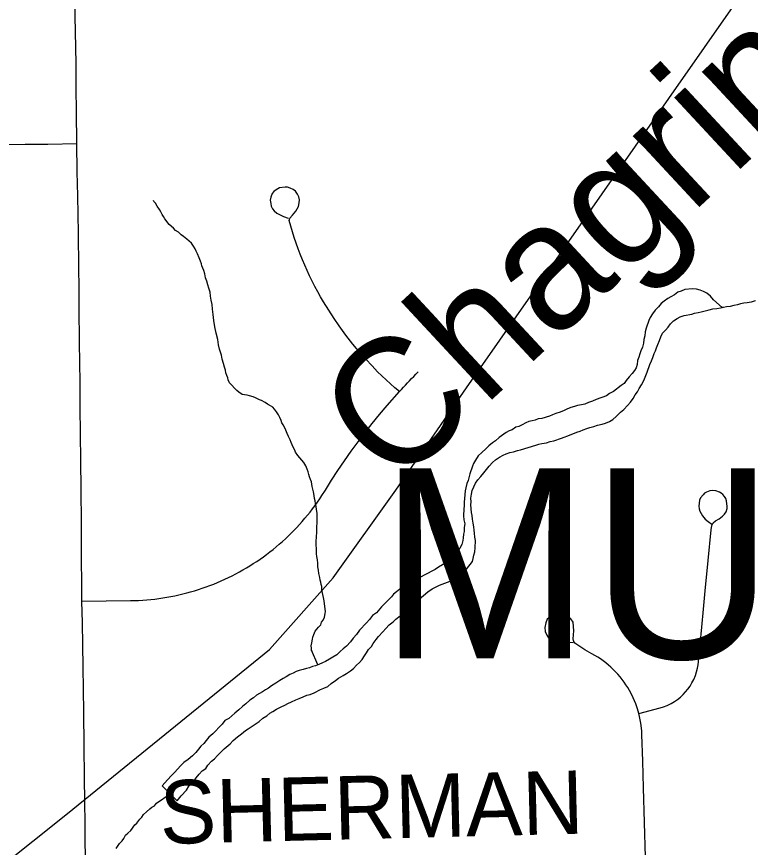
# Model space of a CAD drawing. Extents: x 103424 to 290657, y 38711 to 110967.
# Drawn here: x 133964 to 137459, y 84863 to 88820 of the extents above; entities that cross this region are included whole.
import ezdxf

# ---------------------------------------------------------------- set-up
doc = ezdxf.new("R2010")
doc.units = 0
for name, color, linetype in [('GM_X_County_Road', 7, 'Continuous'), ('GM_X_Major_River', 7, 'Continuous'), ('GM_X_Major_River_Text', 7, 'Continuous'), ('GM_X_Minor_River', 7, 'Continuous'), ('GM_X_Rail_Line', 7, 'Continuous'), ('GM_X_Township_Road', 7, 'Continuous'), ('GM_X_Township_Road_Text', 7, 'Continuous'), ('GM_X_Township_Text', 7, 'Continuous')]:
    doc.layers.add(name, color=color, linetype=linetype)

msp = doc.modelspace()

# ---------------------------------------------------------------- linework, layer by layer
at = {"layer": 'GM_X_County_Road'}
msp.add_lwpolyline([(134291.7, 84737.5), (134290.2, 84974.8), (134289.1, 85083.2), (134288, 85191.6), (134286.1, 85348.3), (134284.1, 85505), (134283.1, 85615.5), (134281.2, 85721.7), (134279.4, 85828), (134277.4, 85931.4), (134275.5, 86034.8), (134273.9, 86317.7), (134272.9, 86405), (134271.2, 86570.1), (134269.9, 86703), (134268.5, 86835.9), (134267.4, 86956.2), (134266.3, 87076.5), (134265.3, 87171.7), (134264.2, 87266.8), (134262.8, 87431.9), (134262, 87527.5), (134261.2, 87623.2), (134258.7, 87788.2), (134257.4, 87877.3), (134256, 87966.4), (134253.3, 88080.9), (134251, 88215.6), (134249, 88366.6), (134248.4, 88481.4), (134247.7, 88596.1), (134244.7, 88747.3), (134241.7, 88898.5)], dxfattribs=at)
at = {"layer": 'GM_X_Major_River'}
for p, q in [((134658.3, 85156), (134695.6, 85118.3)), ((134695.6, 85118.3), (134729.1, 85084.4))]:
    msp.add_line(p, q, dxfattribs=at)
for points in [[(137325.4, 87433.6), (137283.5, 87471.5), (137269.7, 87487.9), (137251.9, 87502.3), (137235.9, 87510.7), (137220, 87517.1), (137202, 87521.4), (137183.9, 87523.8), (137147.6, 87520.4), (137129.4, 87512.7), (137113.2, 87506.9), (137096.9, 87495.1), (137080.6, 87485.3), (137066.4, 87477.5), (137048, 87463.8), (137033.7, 87453.9), (137021.3, 87438), (137005, 87422.2), (136992.5, 87404.3), (136982.1, 87386.3), (136975.8, 87372.3), (136963.1, 87336.2), (136958.7, 87318.1), (136956.3, 87300), (136952, 87282), (136949.6, 87263.8), (136945.2, 87245.8), (136936.8, 87227.8), (136932.6, 87213.7), (136928.2, 87197.7), (136921.9, 87181.6), (136919.5, 87163.5), (136915.2, 87147.5), (136906.9, 87133.5), (136896.6, 87119.6), (136882.2, 87103.7), (136867.7, 87085.8), (136857.4, 87071.9), (136843.2, 87062.1), (136806.4, 87034.5), (136788.1, 87024.8), (136773.8, 87012.9), (136725.2, 86995.7), (136707, 86987.9), (136688.8, 86982.2), (136670.5, 86974.5), (136654.3, 86970.8), (136636.2, 86967.1), (136622, 86963.3), (136603.8, 86957.6), (136585.6, 86949.8), (136571.4, 86944), (136553.1, 86936.3), (136532.9, 86928.6), (136516.7, 86922.9), (136502.5, 86917.1), (136466, 86905.6), (136447.9, 86904), (136433.7, 86898.2), (136419.6, 86894.4), (136403.4, 86890.7), (136389.2, 86884.9), (136372.9, 86875.1), (136356.7, 86867.3), (136342.5, 86863.6), (136324.2, 86851.8), (136310, 86846), (136295.8, 86838.2), (136263.2, 86814.6), (136244.8, 86798.8), (136230.5, 86789), (136214.1, 86775.2), (136199.8, 86761.3), (136179.3, 86743.5), (136162.9, 86727.7), (136150.5, 86707.8), (136140.1, 86691.8), (136135.8, 86677.8), (136123.1, 86641.7), (136114.4, 86609.6), (136108.1, 86595.6), (136103.7, 86575.5), (136101.4, 86561.4), (136096.7, 86525.2)], [(137483.3, 87465.8), (137476.4, 87463.9), (137462.2, 87460.1), (137444.1, 87456.4), (137427.9, 87454.7), (137411.8, 87451), (137397.6, 87447.2), (137379.5, 87443.5), (137363.3, 87439.8), (137345.2, 87438.1), (137331, 87434.3), (137325.4, 87433.6)], [(136148.5, 86290.2), (136149.1, 86324.5), (136147.4, 86340.7), (136145.8, 86358.8), (136144, 86373), (136142.3, 86389.2), (136138.7, 86407.4), (136135, 86425.6), (136133.3, 86443.8), (136131.6, 86458), (136128.3, 86494.3), (136128.5, 86508.5), (136126.9, 86526.6), (136131.3, 86544.7), (136133.6, 86562.8), (136142, 86580.8), (136150.4, 86596.8), (136160.7, 86612.8), (136175.1, 86628.6), (136189.5, 86646.5), (136201.9, 86662.4), (136214.3, 86678.3), (136230.7, 86696.2), (136245, 86708), (136263.4, 86721.8), (136281.7, 86731.5), (136295.9, 86737.3), (136314.1, 86743), (136330.2, 86746.8), (136350.5, 86752.5), (136364.6, 86756.2), (136437.5, 86779.1), (136451.6, 86782.9), (136465.8, 86786.6), (136488, 86790.3), (136506.2, 86796), (136522.3, 86799.7), (136558.8, 86811.1), (136572.9, 86816.9), (136589.1, 86822.7), (136631.7, 86840.1), (136647.9, 86845.8), (136662.1, 86851.6), (136680.3, 86857.3), (136694.5, 86863.1), (136712.7, 86866.8), (136730.9, 86874.5), (136753.1, 86878.1), (136769.3, 86883.9), (136787.6, 86891.6), (136803.9, 86901.4), (136820.2, 86915.2), (136840.7, 86935), (136857.1, 86948.8), (136873.5, 86966.7), (136887.9, 86982.6), (136900.3, 87000.5), (136910.7, 87018.5), (136921, 87032.4), (136929.4, 87048.4), (136939.8, 87066.3), (136948.1, 87080.3), (136954.4, 87094.3), (136967.1, 87126.3), (136979.8, 87162.4), (136988.2, 87180.4), (136994.6, 87196.4), (137001, 87214.5), (137007.3, 87228.5), (137011.6, 87242.5), (137017.9, 87258.5), (137026.3, 87276.5), (137032.7, 87294.6), (137041.1, 87312.6), (137055.4, 87326.4), (137067.7, 87340.3), (137078.1, 87356.3), (137092.4, 87370.1), (137110.8, 87381.9), (137125, 87389.7), (137143.2, 87395.4), (137179.6, 87402.8), (137193.7, 87406.6), (137209.9, 87410.3), (137224, 87414.1), (137244.2, 87417.8), (137262.4, 87423.5), (137280.6, 87427.2), (137298.7, 87428.8), (137316.9, 87432.5), (137325.4, 87433.6)], [(136096.7, 86525.2), (136096.3, 86507), (136096, 86488.9), (136093.7, 86474.8), (136093.1, 86442.5), (136094.7, 86422.3), (136098.4, 86404.1), (136096, 86386), (136095.7, 86367.8), (136093.4, 86353.8), (136091.1, 86337.7), (136088.8, 86323.6), (136084.4, 86305.5), (136076, 86287.5), (136067.7, 86273.6), (136053.3, 86255.7), (136040.9, 86241.8), (136024.6, 86230), (136008.4, 86220.2), (135992, 86208.4), (135973.7, 86196.6), (135957.4, 86186.8), (135939.1, 86177.1), (135924.9, 86169.3), (135904.6, 86159.6), (135876.1, 86144), (135857.9, 86136.2), (135837.6, 86126.5), (135819.3, 86116.8), (135803, 86103), (135788.7, 86093.1), (135774.3, 86079.3), (135760.1, 86069.5), (135749.8, 86055.5), (135719, 86025.8), (135702.6, 86008), (135677.9, 85980.2), (135659.5, 85966.4), (135645.1, 85948.5), (135630.7, 85932.7), (135597.9, 85897), (135583.4, 85877.1), (135567, 85859.2), (135554.6, 85841.3), (135536.1, 85821.5), (135519.7, 85807.6), (135505.4, 85795.8), (135489, 85780), (135470.7, 85768.2), (135454.4, 85758.4), (135436.1, 85748.7), (135421.9, 85740.9), (135403.6, 85733.1), (135387.4, 85727.4), (135373.3, 85723.6), (135359.1, 85717.8), (135344.9, 85714), (135328.8, 85710.3), (135310.6, 85704.6), (135296.4, 85700.8), (135282.2, 85693), (135265.9, 85685.3), (135247.7, 85675.5), (135233.4, 85667.7), (135217.2, 85657.9), (135198.8, 85644.1), (135178.5, 85632.4), (135164.1, 85620.6), (135149.9, 85612.8), (135135.6, 85602.9), (135121.4, 85595.1), (135107.2, 85587.3), (135092.9, 85575.5), (135074.5, 85563.7), (135056.1, 85545.9), (135039.8, 85534.1), (135023.4, 85518.3), (135003, 85502.5), (134988.6, 85488.7), (134974.3, 85476.8), (134956, 85467.1), (134943.6, 85449.1), (134927.2, 85433.3), (134912.8, 85417.4), (134898.5, 85403.6), (134880.1, 85387.8), (134867.7, 85371.9), (134855.4, 85358), (134841, 85344.1), (134830.7, 85330.2), (134818.3, 85314.3), (134801.9, 85298.5), (134781.5, 85280.7), (134761.1, 85266.9), (134744.7, 85251.1), (134732.4, 85237.2), (134715.9, 85219.4), (134701.6, 85205.5), (134683.1, 85183.7), (134670.7, 85169.8), (134658.3, 85156)], [(134729.1, 85084.4), (134748, 85107.8), (134772.7, 85135.6), (134785.1, 85153.5), (134795.4, 85167.5), (134809.7, 85179.3), (134820, 85193.2), (134834.5, 85211.1), (134848.8, 85227), (134865.1, 85238.8), (134875.5, 85254.7), (134892, 85272.6), (134906.3, 85284.4), (134920.6, 85300.3), (134953.4, 85332), (134982.1, 85355.6), (134996.4, 85371.5), (135016.9, 85389.3), (135035.3, 85403.1), (135053.7, 85418.9), (135067.9, 85426.7), (135082.2, 85436.5), (135104.6, 85452.2), (135118.9, 85462), (135137.3, 85477.8), (135155.6, 85489.6), (135169.9, 85501.4), (135184.1, 85509.2), (135202.5, 85521), (135224.8, 85532.7), (135241, 85540.5), (135255.3, 85548.3), (135273.5, 85556), (135293.8, 85565.7), (135310, 85571.5), (135328.3, 85579.2), (135346.5, 85586.9), (135362.7, 85590.7), (135380.9, 85598.4), (135411.4, 85614), (135427.6, 85621.7), (135445.9, 85629.5), (135462.2, 85643.3), (135482.6, 85657), (135496.9, 85668.9), (135519.3, 85680.6), (135535.5, 85690.3), (135553.9, 85704.1), (135568.2, 85713.9), (135582.6, 85729.8), (135596.9, 85743.7), (135609.3, 85757.6), (135621.7, 85775.5), (135630, 85789.4), (135640.3, 85805.4), (135654.7, 85819.3), (135663, 85833.2), (135677.5, 85853.1), (135687.8, 85867.1), (135708.3, 85888.9), (135722.7, 85904.7), (135739.1, 85922.6), (135757.5, 85936.4), (135769.8, 85950.3), (135790.3, 85966), (135804.6, 85979.9), (135818.9, 85991.7), (135841.4, 86011.5), (135874.1, 86039.1), (135902.8, 86062.8), (135923.2, 86080.6), (135943.6, 86094.3), (135961.9, 86104), (135978.1, 86111.8), (136028.8, 86131), (136045, 86138.8), (136063.2, 86146.6), (136081.6, 86160.3), (136106.3, 86188.1), (136135.1, 86223.9), (136139.4, 86237.9), (136141.7, 86254), (136146.1, 86270.1), (136148.5, 86290.2)], [(134474.4, 84904.3), (134482.1, 84920.6), (134494.1, 84931), (134508, 84943.3), (134527.7, 84969.9), (134537.6, 84978.2), (134551.4, 84996.6), (134561.3, 85006.9), (134569.2, 85019.2), (134583.1, 85031.5), (134599, 85046), (134608.9, 85054.2), (134620.9, 85060.5), (134630.8, 85072.8), (134695.6, 85118.3)], [(134438.9, 84857.2), (134444.8, 84867.4), (134454.6, 84881.8), (134466.5, 84894.1), (134474.4, 84904.3)]]:
    msp.add_lwpolyline(points, dxfattribs=at)
at = {"layer": 'GM_X_Minor_River'}
for points in [[(134961.2, 87123.2), (134959, 87135.3), (134954.7, 87149.3), (134950.4, 87167.4), (134943.9, 87187.5), (134939.6, 87207.6), (134931, 87235.8), (134926.6, 87255.9), (134922.1, 87282.1), (134915.5, 87312.2), (134908.9, 87342.4), (134904.3, 87372.7), (134899.8, 87400.9), (134897.3, 87427.1), (134894.9, 87449.3), (134890.5, 87469.4), (134888.1, 87487.5), (134885.7, 87507.7), (134879.4, 87525.8), (134875, 87541.8), (134870.7, 87559.9), (134864.3, 87576), (134860, 87594.1), (134855.7, 87610.2), (134851.4, 87622.2), (134847.2, 87632.2), (134845, 87642.3), (134840.7, 87654.3), (134834.4, 87670.4), (134826, 87690.5), (134819.7, 87702.5), (134815.4, 87714.5), (134807.2, 87726.5), (134796.8, 87740.4), (134786.6, 87750.3), (134774.3, 87760.2), (134759.9, 87772.1), (134747.7, 87779.9), (134735.3, 87793.9), (134721.1, 87801.7), (134710.8, 87811.6), (134690.3, 87829.4), (134669.6, 87857.3), (134663.4, 87867.3), (134657.2, 87877.3), (134650.9, 87889.3), (134644.6, 87901.3), (134634.2, 87917.3), (134625.9, 87931.3), (134617.7, 87939.2), (134615.6, 87943.2)], [(135399.5, 85731.7), (135368.3, 85801.2), (135368.4, 85799.2), (135368.2, 85811.3), (135367.9, 85823.4), (135369.7, 85837.6), (135373.5, 85853.8), (135375.3, 85863.9), (135379.1, 85876.1), (135386.9, 85892.4), (135402.7, 85910.9), (135412.6, 85923.2), (135416.4, 85935.4), (135424.3, 85945.6), (135430.1, 85959.9), (135433.8, 85976.1), (135435.7, 85986.2), (135431, 86022.5), (135428.7, 86036.6), (135426.4, 86052.7), (135422.1, 86066.8), (135419.8, 86080.9), (135417.6, 86093), (135417.4, 86105.1), (135415.2, 86115.2), (135413, 86125.2), (135410.8, 86135.3), (135408.5, 86147.4), (135404.2, 86167.5), (135401.8, 86183.6), (135399.5, 86199.7), (135399.3, 86215.9), (135396.9, 86232), (135394.6, 86248.1), (135392.4, 86260.2), (135392.2, 86272.3), (135391.9, 86286.5), (135391.6, 86302.6), (135391.3, 86320.8), (135393, 86341), (135394.6, 86365.3), (135394.2, 86387.5), (135395.8, 86409.8), (135395.3, 86434), (135395, 86454.2), (135392.6, 86472.3), (135390.4, 86486.4), (135388.1, 86500.5), (135385.9, 86512.6), (135383.6, 86524.7), (135381.4, 86538.8), (135379, 86556.9), (135374.8, 86569), (135372.5, 86581.1), (135370.3, 86593.1), (135368.1, 86603.2), (135363.8, 86615.3), (135359.6, 86627.3), (135355.3, 86639.3), (135353.1, 86651.4), (135348.8, 86663.5), (135342.5, 86679.5), (135332.1, 86695.5), (135313.6, 86717.4), (135303.3, 86729.3), (135292.9, 86745.3), (135288.7, 86755.3), (135282.5, 86765.3), (135276.1, 86779.3), (135271.9, 86791.4), (135267.6, 86803.4), (135259.3, 86819.4), (135253, 86833.5), (135246.6, 86849.5), (135242.4, 86861.6), (135234.1, 86875.6), (135227.8, 86885.5), (135223.6, 86895.6), (135217.3, 86909.6), (135211, 86923.6), (135202.7, 86937.6), (135192.4, 86949.5), (135184.1, 86959.5), (135173.9, 86965.4), (135159.7, 86973.2), (135147.4, 86981.1), (135131.1, 86990.9), (135120.9, 86994.7), (135102.6, 87004.5), (135090.4, 87008.3), (135074.2, 87014.1), (135062.1, 87015.9), (135049.9, 87017.7), (135037.8, 87019.5), (135023.4, 87031.4), (135013.2, 87039.3), (134978.3, 87075), (134971.9, 87089), (134969.7, 87099.1), (134965.5, 87111.1), (134961.2, 87123.2)]]:
    msp.add_lwpolyline(points, dxfattribs=at)
at = {"layer": 'GM_X_Rail_Line'}
msp.add_lwpolyline([(133875.3, 84761), (134206.1, 85023.5), (134695.7, 85421.3), (135168.4, 85804.7), (135472.6, 86146.8), (135770.9, 86563.5), (136107.4, 87051.7), (138204.8, 90053), (139003.6, 91176.8), (139218.1, 91468.2), (139423.2, 91640.3), (139671.2, 91822), (140345.3, 92305.3), (142112.2, 93585.6), (142557.7, 93916.9), (142922.5, 94241.9), (143182.7, 94627.5), (143325.5, 94997.6), (143391, 95277.5), (143535.3, 96306.5), (143604.3, 97220.4), (143676.2, 97697.4)], dxfattribs=at)
at = {"layer": 'GM_X_Township_Road'}
for points in [[(133770.9, 88208.8), (133898.7, 88210.4), (134005.4, 88211.7), (134112.2, 88213.1), (134251, 88215.6)], [(135787.9, 87034), (135766.3, 87052.1), (135745.1, 87070.6), (135724.2, 87089.5), (135703.8, 87108.7), (135683.7, 87128.3), (135657.5, 87156.1), (135627.6, 87187.7), (135600.4, 87218.8), (135565.6, 87260), (135531.8, 87303.1), (135500.7, 87346.3), (135476.6, 87381.3), (135450.9, 87421.2), (135425.6, 87460.5), (135411.8, 87484.8), (135398.2, 87509.5), (135384.9, 87534.4), (135372.3, 87559.4), (135360, 87584.7), (135348.2, 87610.3), (135336.8, 87636), (135326, 87661.9), (135315.5, 87688), (135305.4, 87714.3), (135295.9, 87740.7), (135286.8, 87767.3), (135278.3, 87794.1), (135270.2, 87821), (135262.4, 87848.1), (135265.1, 87860.5), (135277.9, 87874.8), (135294.5, 87893.4), (135306.3, 87915), (135310.7, 87933.2), (135311.2, 87947.9), (135308.8, 87961.6), (135301.4, 87974.9), (135292.6, 87988.6), (135280.8, 87997), (135267.1, 88003.3), (135253.8, 88007.8), (135243, 88008.2), (135216.5, 88004.3), (135199.8, 87995.5), (135189, 87987.6), (135180.7, 87977.3), (135175.3, 87959.7), (135171.9, 87945), (135174.3, 87930.2), (135177.2, 87916.5), (135183.6, 87903.7), (135190.5, 87894.4), (135204.2, 87883.1), (135217, 87877.2), (135235.6, 87868.4), (135258.2, 87859.6)], [(134275.5, 86034.8), (134391.3, 86036.4), (134507.1, 86037.9), (134526.2, 86038.4), (134545.6, 86039.1), (134565, 86040.2), (134584.1, 86041.7), (134603.5, 86043.4), (134622.7, 86045.6), (134641.8, 86048), (134660.9, 86050.8), (134680, 86053.9), (134699.2, 86057.3), (134718.1, 86061.1), (134736.9, 86065.2), (134755.8, 86069.7), (134774.5, 86074.4), (134793.1, 86079.5), (134811.7, 86084.9), (134830.1, 86090.7), (134848.5, 86096.8), (134866.9, 86103.1), (134885, 86109.8), (134902.9, 86116.9), (134920.7, 86124.2), (134938.6, 86131.8), (134956.2, 86139.7), (134973.6, 86148), (134991, 86156.5), (135008.1, 86165.4), (135025.2, 86174.6), (135042.1, 86184), (135058.7, 86193.8), (135075.3, 86203.8), (135091.7, 86214.1), (135107.8, 86224.8), (135123.7, 86235.6), (135139.5, 86246.8), (135155.2, 86258.2), (135170.5, 86269.9), (135185.6, 86281.9), (135200.7, 86294.1), (135215.3, 86306.6), (135230, 86319.3), (135244.3, 86332.3), (135258.4, 86345.6), (135272.3, 86359.1), (135285.9, 86372.9), (135299.2, 86386.8), (135312.3, 86401), (135325.1, 86415.4), (135337.8, 86430.1), (135350.1, 86444.9), (135362.2, 86460), (135374, 86475.4), (135385.6, 86490.8), (135396.9, 86506.6), (135407.8, 86522.4), (135418.6, 86538.5), (135435.5, 86564.9), (135464.7, 86611.7), (135494.9, 86658.1), (135526.2, 86704), (135557.9, 86749.3), (135590.7, 86794), (135623.9, 86838.1), (135658.2, 86881.7), (135692.9, 86924.6), (135728.7, 86966.9), (135787.9, 87034), (135797.5, 87044.4), (135806.8, 87054.8), (135816.1, 87064.7), (135825.7, 87075), (135835.8, 87085.6), (135845.8, 87096.2), (135855.4, 87106), (135865.2, 87116.1), (135876.7, 87127.9)], [(136927.7, 85500.5), (137029.4, 85527.1), (137046, 85532.4), (137062.4, 85538.9), (137082.3, 85548.6), (137097.4, 85557.5), (137111.8, 85567.5), (137125.6, 85578.5), (137138.4, 85590.4), (137150.6, 85603.2), (137161.6, 85616.8), (137171.7, 85631.1), (137181, 85646.1), (137189.1, 85661.7), (137197.7, 85681.9), (137203.2, 85698.6), (137207.5, 85715.6), (137210.5, 85732.9), (137212.3, 85746.6), (137227.8, 85910.9), (137236, 85997.4), (137244.1, 86084), (137257.9, 86229.7), (137271.6, 86375.5), (137275, 86396), (137282.1, 86408.9), (137293.5, 86418.4), (137309.8, 86427.5), (137327, 86440.4), (137336.5, 86449.4), (137343.6, 86460.4), (137347.9, 86476.1), (137348.4, 86487.1), (137346, 86513.8), (137342.2, 86523.8), (137336.5, 86534.3), (137327.9, 86543.9), (137320.3, 86549.6), (137311.2, 86555.3), (137294, 86560.5), (137280.2, 86562.4), (137266.4, 86561), (137249.7, 86555.3), (137240.1, 86549.1), (137233.5, 86542.4), (137222, 86527.6), (137216.3, 86516.2), (137214.4, 86502.4), (137213.9, 86488.5), (137215.8, 86475.7), (137218.7, 86464.7), (137224.9, 86452.3), (137231.5, 86441.8), (137243.5, 86426.5), (137257.8, 86415.1), (137275.4, 86402.2)], [(136959.8, 84815.9), (136954.9, 84980.9), (136949.9, 85145.9), (136946.1, 85272.8), (136942.3, 85399.6), (136941.5, 85415.4), (136940.3, 85431.2), (136937.3, 85454.7), (136934.5, 85470.3), (136931.2, 85485.8), (136927.7, 85500.5), (136921.2, 85523.3), (136913.4, 85545.7), (136907.6, 85560.4), (136901.3, 85574.9), (136890.8, 85596.2), (136883.2, 85610), (136875.2, 85623.7), (136866.6, 85637), (136857.6, 85650), (136848.3, 85662.6), (136838.2, 85675.1), (136827.9, 85687), (136817.3, 85698.7), (136806.2, 85709.9), (136794.7, 85720.8), (136782.8, 85731.2), (136770.5, 85741.2), (136757.9, 85750.9), (136745.1, 85760), (136731.8, 85768.7), (136718.4, 85776.9), (136704.6, 85784.7), (136670.8, 85804.3), (136641.8, 85822.1), (136623.2, 85835), (136619.4, 85840.6), (136617, 85847.5), (136615.2, 85856.7), (136617.6, 85894.7), (136615.1, 85935.9), (136604.7, 85951.2), (136594.2, 85960.9), (136582.8, 85969), (136561.1, 85974.6), (136536.9, 85973.8), (136515.1, 85966.5), (136491.7, 85950.4), (136485.2, 85932.6), (136480.4, 85910), (136481.2, 85891.5), (136489.2, 85873.7), (136496.5, 85863.2), (136507, 85854.3), (136520.7, 85845.5), (136537.9, 85838.1), (136556.2, 85835), (136584.5, 85836.6), (136615.1, 85839.8)]]:
    msp.add_lwpolyline(points, dxfattribs=at)

# ---------------------------------------------------------------- texts
at = {"layer": 'GM_X_Major_River_Text'}
msp.add_text('Chagrin', height=604.19, rotation=42.898, dxfattribs=at).set_placement((135760.1, 86559.9))
at = {"layer": 'GM_X_Township_Road_Text'}
msp.add_text('SHERMAN', height=301.87, rotation=1.4086, dxfattribs=at).set_placement((134649.3, 84878.5))
at = {"layer": 'GM_X_Township_Text'}
msp.add_text('MUNSON', height=905.61, rotation=0, dxfattribs=at).set_placement((135689.8, 85762.6))

doc.saveas('drawing.dxf')
